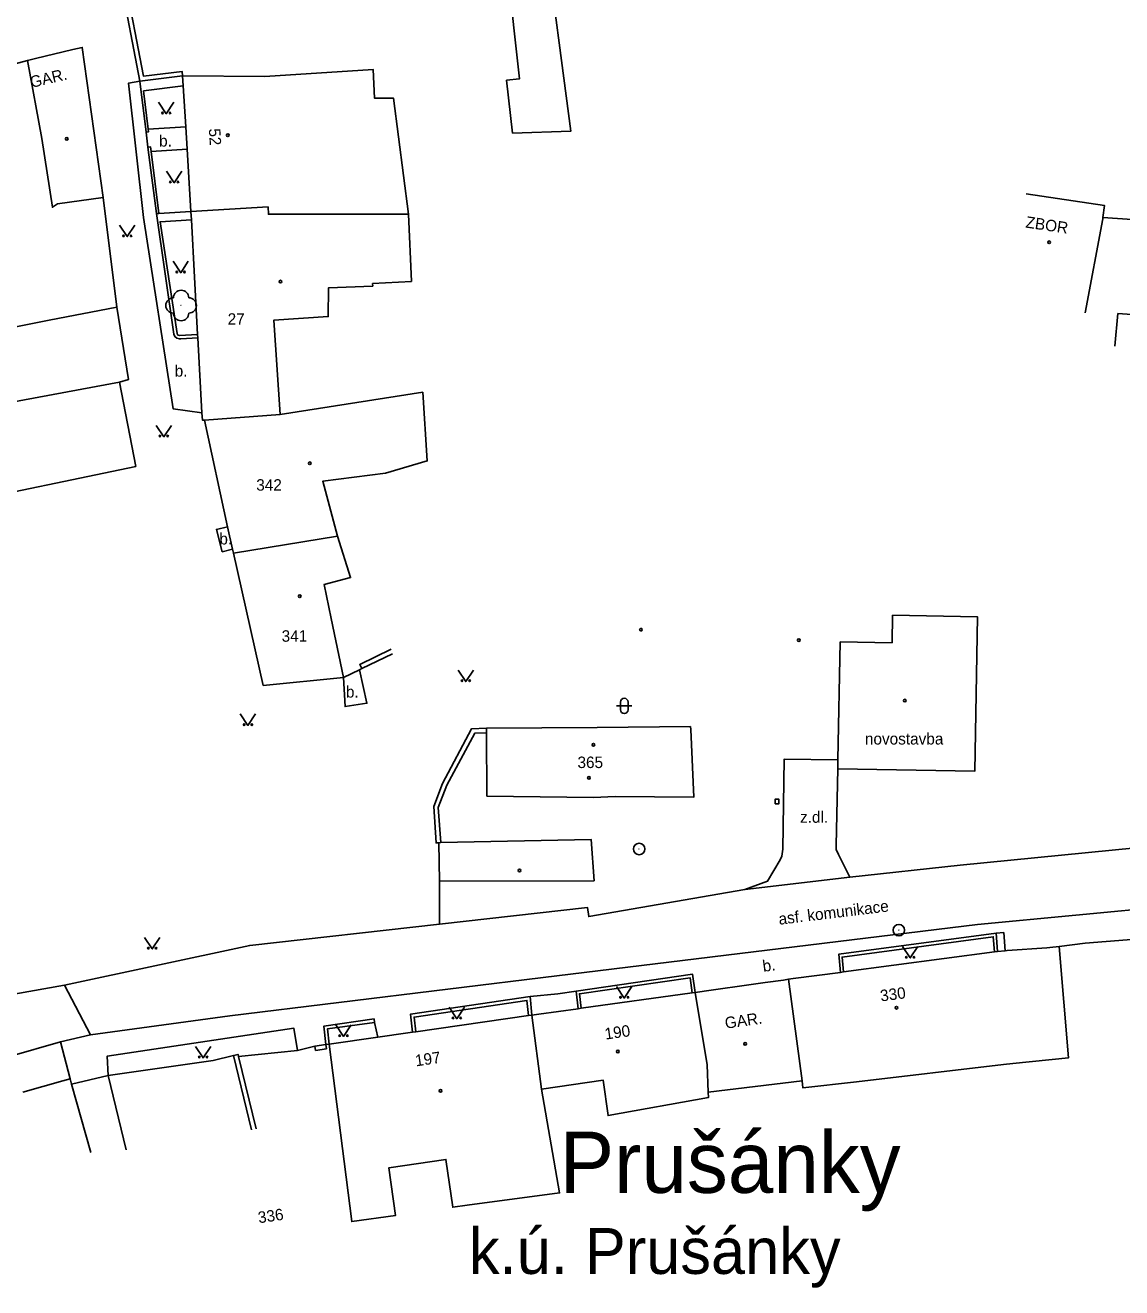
# Model space of a CAD drawing. Extents: x -577457 to -568404, y -1208466 to -1201387.
# Drawn here: x -575201.9 to -575130.3, y -1204386 to -1204303.4 of the extents above; entities that cross this region are included whole.
import ezdxf

# ---------------------------------------------------------------- set-up
doc = ezdxf.new("R2010")
doc.units = 0
for name, color, linetype in [('BUDOVY_MĚŘ', 7, 'Continuous'), ('BUDOVY_NEMĚŘ', 7, 'Continuous'), ('MAP_ZN_BP', 7, 'Continuous'), ('NÁZEV_K_Ú', 7, 'Continuous'), ('NÁZVY_SÍDEL_JEDNOTKY', 7, 'Continuous'), ('OBVOD_PILÍŘE', 7, 'Continuous'), ('POMOC_POPIS', 7, 'Continuous'), ('ROZHRANÍ_PLOCH', 7, 'Continuous'), ('ZELEŇ', 7, 'Continuous'), ('ZN_BUDOV', 7, 'Continuous'), ('ZN_DOPLŇKOVÉ', 7, 'Continuous'), ('ZN_KULTUR', 7, 'Continuous'), ('Č_POPIS_ORIENT', 7, 'Continuous')]:
    doc.layers.add(name, color=color, linetype=linetype)

msp = doc.modelspace()

# ---------------------------------------------------------------- linework, layer by layer
at = {"layer": 'BUDOVY_MĚŘ'}
for points in [[(-575198.82, -1204305.01), (-575198.21, -1204304.87), (-575196.85, -1204314.69)], [(-575201.79, -1204305.72), (-575201.27, -1204305.6)], [(-575200.86, -1204310.83), (-575201.79, -1204305.72)], [(-575191.61, -1204307.38), (-575191.65, -1204306.73)], [(-575191.65, -1204306.73), (-575186.28, -1204306.76)], [(-575191.45, -1204310.05), (-575191.61, -1204307.38)], [(-575191.36, -1204311.52), (-575191.45, -1204310.05)], [(-575191.11, -1204315.6), (-575191.36, -1204311.52)], [(-575196.85, -1204314.69), (-575199.83, -1204315.09)], [(-575196.85, -1204314.69), (-575195.95, -1204321.85)], [(-575136.5, -1204314.44), (-575131.39, -1204315.2), (-575131.49, -1204315.99)], [(-575191.11, -1204315.6), (-575186.06, -1204315.28)], [(-575191.11, -1204315.6), (-575191.08, -1204316.14)], [(-575131.49, -1204315.99), (-575131.5, -1204316.07), (-575132.66, -1204322.23)], [(-575191.08, -1204316.14), (-575190.67, -1204323.64)], [(-575130.72, -1204324.4), (-575130.51, -1204322.27), (-575128.99, -1204322.37), (-575128.56, -1204316.19)], [(-575195.95, -1204321.85), (-575200.38, -1204322.71)], [(-575195.78, -1204326.75), (-575195.18, -1204326.57), (-575195.95, -1204321.85)], [(-575190.67, -1204323.64), (-575190.66, -1204323.86)], [(-575190.66, -1204323.86), (-575190.39, -1204328.76)], [(-575195.78, -1204326.75), (-575210.45, -1204329.47), (-575213.19, -1204330.06)], [(-575206.86, -1204334.8), (-575194.72, -1204332.27), (-575195.78, -1204326.75)], [(-575190.39, -1204328.76), (-575190.36, -1204329.24), (-575190.23, -1204329.23)], [(-575190.23, -1204329.23), (-575185.27, -1204328.86)], [(-575188.71, -1204336.21), (-575190.23, -1204329.23)], [(-575188.39, -1204337.68), (-575188.71, -1204336.21)], [(-575188.33, -1204337.94), (-575181.53, -1204336.83)], [(-575188.33, -1204337.94), (-575188.39, -1204337.68)], [(-575188.33, -1204337.94), (-575186.38, -1204346.59), (-575181.13, -1204346.07)], [(-575181.13, -1204346.07), (-575181.94, -1204342.21)], [(-575148.67, -1204343.74), (-575148.81, -1204351.46), (-575148.82, -1204352.05), (-575139.87, -1204352.2), (-575139.69, -1204342.1), (-575145.24, -1204342), (-575145.27, -1204343.8), (-575148.67, -1204343.74)], [(-575158.45, -1204349.27), (-575164.56, -1204349.33), (-575171.78, -1204349.38)], [(-575171.78, -1204349.38), (-575171.78, -1204349.68)], [(-575158.44, -1204349.47), (-575158.45, -1204349.27)], [(-575174.91, -1204356.88), (-575174.78, -1204356.86)], [(-575174.85, -1204359.38), (-575174.91, -1204356.88)], [(-575164.75, -1204359.37), (-575174.85, -1204359.38)], [(-575138.39, -1204363.98), (-575137.89, -1204363.94)], [(-575137.89, -1204363.94), (-575137.76, -1204363.93)], [(-575135.16, -1204363.74), (-575134.96, -1204363.72)], [(-575134.96, -1204363.72), (-575134.35, -1204363.67)], [(-575148.44, -1204365.32), (-575138.58, -1204364.01)], [(-575138.58, -1204364.01), (-575138.39, -1204363.98)], [(-575148.64, -1204365.35), (-575148.44, -1204365.32)], [(-575154.64, -1204366.17), (-575153.58, -1204366.02)], [(-575152.38, -1204365.85), (-575152.05, -1204365.8)], [(-575152.05, -1204365.8), (-575151.73, -1204365.76)], [(-575165.6, -1204367.7), (-575158.34, -1204366.69)], [(-575158.34, -1204366.69), (-575158.14, -1204366.66)], [(-575158.14, -1204366.66), (-575157.11, -1204366.52)], [(-575168.82, -1204368.15), (-575168.36, -1204368.09)], [(-575165.8, -1204367.73), (-575165.6, -1204367.7)], [(-575176.41, -1204369.23), (-575169.04, -1204368.18)], [(-575169.04, -1204368.18), (-575168.82, -1204368.15)], [(-575182.07, -1204370.04), (-575178.9, -1204369.59)], [(-575176.92, -1204369.3), (-575176.63, -1204369.26)], [(-575176.63, -1204369.26), (-575176.41, -1204369.23)], [(-575182.29, -1204370.07), (-575182.07, -1204370.04)], [(-575182.25, -1204370.36), (-575182.29, -1204370.07)], [(-575199.48, -1204372.45), (-575199, -1204372.32)], [(-575199, -1204372.32), (-575198.91, -1204372.66)], [(-575198.91, -1204372.66), (-575197.66, -1204377.13)]]:
    msp.add_lwpolyline(points, dxfattribs=at)
at = {"layer": 'BUDOVY_NEMĚŘ'}
for points in [[(-575165.11, -1204286.65), (-575164.37, -1204296.9), (-575168, -1204297.29), (-575166.28, -1204310.35), (-575170.08, -1204310.47), (-575170.47, -1204307.01), (-575169.64, -1204306.92), (-575170.41, -1204299.82), (-575172.31, -1204300.05), (-575173.33, -1204289.4), (-575173.36, -1204288.32)], [(-575186.28, -1204306.76), (-575179.19, -1204306.31), (-575179.12, -1204308.18), (-575177.87, -1204308.18), (-575176.88, -1204315.77)], [(-575200.86, -1204310.83), (-575200.16, -1204315.32), (-575199.83, -1204315.09)], [(-575186.06, -1204315.28), (-575186.04, -1204315.77), (-575176.88, -1204315.77), (-575176.7, -1204320.17), (-575179.23, -1204320.31), (-575179.22, -1204320.47), (-575182.11, -1204320.58), (-575182.13, -1204322.47), (-575185.69, -1204322.71), (-575185.27, -1204328.86)], [(-575209.9, -1204320.99), (-575206.15, -1204320.27), (-575206.2, -1204320.13), (-575205.16, -1204319.88), (-575204.32, -1204323.49), (-575200.38, -1204322.71)], [(-575185.27, -1204328.86), (-575175.96, -1204327.42), (-575175.66, -1204331.91), (-575178.4, -1204332.7), (-575182.49, -1204333.24), (-575181.53, -1204336.83), (-575180.67, -1204339.53), (-575182.41, -1204339.99), (-575181.94, -1204342.21)], [(-575171.78, -1204349.68), (-575171.76, -1204353.82), (-575164.8, -1204353.91), (-575163.38, -1204353.84), (-575158.23, -1204353.89), (-575158.44, -1204349.47)], [(-575164.75, -1204359.37), (-575164.95, -1204356.66), (-575174.78, -1204356.86)], [(-575151.15, -1204372.45), (-575151.1, -1204372.91), (-575147.59, -1204372.5), (-575137.98, -1204371.37), (-575137.37, -1204371.3), (-575133.74, -1204370.93), (-575134.35, -1204363.67)], [(-575157.29, -1204373.19), (-575151.15, -1204372.45), (-575152.05, -1204365.8)], [(-575168.2, -1204372.98), (-575164.15, -1204372.41), (-575163.84, -1204374.72), (-575157.27, -1204373.53), (-575157.29, -1204373.19), (-575157.37, -1204371.4), (-575158.14, -1204366.66)], [(-575182.07, -1204370.04), (-575180.6, -1204381.65), (-575177.73, -1204381.24), (-575178.17, -1204378.13), (-575174.44, -1204377.58), (-575173.99, -1204380.71), (-575173.06, -1204380.58), (-575167.01, -1204379.77), (-575168.2, -1204372.98), (-575168.82, -1204368.15)]]:
    msp.add_lwpolyline(points, dxfattribs=at)
at = {"layer": 'MAP_ZN_BP'}
for centre, radius in [((-575161.81, -1204357.281), 0.375), ((-575161.81, -1204357.281), 0.0005), ((-575144.83, -1204362.591), 0.375), ((-575144.83, -1204362.591), 0.0005)]:
    msp.add_circle(centre, radius, dxfattribs=at)
at = {"layer": 'OBVOD_PILÍŘE'}
msp.add_lwpolyline([(-575152.91, -1204354.33), (-575152.67, -1204354.32), (-575152.68, -1204354.02), (-575152.92, -1204354.03), (-575152.91, -1204354.33)], dxfattribs=at)
at = {"layer": 'ROZHRANÍ_PLOCH'}
for points in [[(-575191.79, -1204290.03), (-575233.37, -1204304.78), (-575233.85, -1204304.96), (-575234.29, -1204305.21), (-575234.68, -1204305.53), (-575235.02, -1204305.91), (-575235.3, -1204306.34), (-575235.51, -1204306.8), (-575235.53, -1204306.87), (-575235.56, -1204306.94), (-575235.94, -1204308.03), (-575236.24, -1204309.14), (-575236.46, -1204310.26), (-575236.6, -1204311.4), (-575230, -1204326.81), (-575216.08, -1204351.17), (-575208.53, -1204362.84), (-575203.69, -1204366.94), (-575199.37, -1204366.18)], [(-575194.46, -1204307.08), (-575195.18, -1204307.2), (-575194.22, -1204315.98), (-575192.26, -1204328.5), (-575190.39, -1204328.76)], [(-575191.45, -1204310.05), (-575193.9, -1204310.2)], [(-575191.36, -1204311.52), (-575193.71, -1204311.67)], [(-575190.67, -1204323.64), (-575191.86, -1204323.71)], [(-575190.66, -1204323.86), (-575191.77, -1204323.92)], [(-575188.71, -1204336.21), (-575189.44, -1204336.38), (-575189.06, -1204337.84), (-575188.39, -1204337.68)], [(-575178.01, -1204344.22), (-575180.07, -1204345.22), (-575179.94, -1204345.49)], [(-575179.94, -1204345.49), (-575177.93, -1204344.51)], [(-575181.13, -1204346.07), (-575181.03, -1204347.97), (-575179.61, -1204347.75), (-575180.1, -1204345.57)], [(-575148.81, -1204351.46), (-575152.32, -1204351.4), (-575152.42, -1204357.29), (-575152.47, -1204357.75), (-575152.58, -1204357.99), (-575153.41, -1204359.39), (-575154.91, -1204359.93)], [(-575148.03, -1204359.12), (-575148.78, -1204357.64), (-575148.92, -1204357.31), (-575148.93, -1204357.04), (-575148.82, -1204352.05)], [(-575140.82, -1204358.33), (-575127.58, -1204357.04), (-575112.31, -1204355.65)], [(-575148.03, -1204359.12), (-575140.82, -1204358.33)], [(-575174.87, -1204362.2), (-575174.85, -1204359.38)], [(-575154.91, -1204359.93), (-575148.03, -1204359.12)], [(-575112.08, -1204359.63), (-575126.84, -1204361), (-575139.69, -1204362.23)], [(-575174.87, -1204362.2), (-575165.18, -1204361.11), (-575165.1, -1204361.7), (-575154.91, -1204359.93)], [(-575199.37, -1204366.18), (-575187.26, -1204363.59), (-575174.87, -1204362.2)], [(-575197.68, -1204369.44), (-575188.57, -1204368.19), (-575167.18, -1204365.58), (-575139.69, -1204362.23)], [(-575138.47, -1204362.79), (-575137.97, -1204362.75), (-575137.89, -1204363.94)], [(-575199.37, -1204366.18), (-575197.68, -1204369.44)], [(-575179.1, -1204368.62), (-575178.9, -1204369.59)], [(-575197.68, -1204369.44), (-575199.64, -1204369.89)], [(-575196.51, -1204372.09), (-575196.59, -1204370.84), (-575184.38, -1204369.01), (-575184.15, -1204370.45)], [(-575199.64, -1204369.89), (-575202.97, -1204370.85)], [(-575199.64, -1204369.89), (-575199, -1204372.32)], [(-575195.34, -1204376.95), (-575196.51, -1204372.09)]]:
    msp.add_lwpolyline(points, dxfattribs=at)
at = {"layer": 'ZELEŇ'}
msp.add_circle((-575191.75, -1204321.74), 0.0005, dxfattribs=at)
for centre, start, end in [((-575191.75, -1204321.24), 0, 179.99999), ((-575192.25, -1204321.74), 89.99999, 269.99999), ((-575191.25, -1204321.74), 270, 89.99999), ((-575191.75, -1204322.24), 179.99999, 359.99999)]:
    msp.add_arc(centre, 0.5, start, end, dxfattribs=at)
at = {"layer": 'ZN_BUDOV'}
for centre in [(-575199.23, -1204310.85), (-575188.7, -1204310.61), (-575135.01, -1204317.61), (-575185.26, -1204320.18), (-575183.34, -1204332.06), (-575184, -1204340.75), (-575161.69, -1204342.94), (-575151.37, -1204343.62), (-575144.44, -1204347.58), (-575164.8, -1204350.47), (-575165.09, -1204352.63), (-575169.63, -1204358.69), (-575144.99, -1204367.66), (-575163.2, -1204370.53), (-575154.88, -1204370.03), (-575174.79, -1204373.1)]:
    msp.add_circle(centre, 0.0875, dxfattribs=at)
at = {"layer": 'ZN_DOPLŇKOVÉ'}
for points in [[(-575191.65, -1204306.73), (-575191.69, -1204306.43), (-575194.21, -1204306.75), (-575195.45, -1204300.28), (-575195.74, -1204300.33)], [(-575194.46, -1204307.08), (-575195.74, -1204300.33)], [(-575201.27, -1204305.6), (-575198.82, -1204305.01)], [(-575207.5, -1204307.24), (-575201.79, -1204305.72)], [(-575194.46, -1204307.08), (-575191.65, -1204306.73)], [(-575194.04, -1204310.4), (-575194.46, -1204307.08)], [(-575194.22, -1204307.7), (-575191.61, -1204307.38)], [(-575193.9, -1204310.2), (-575194.22, -1204307.7)], [(-575194.04, -1204310.4), (-575193.88, -1204310.38), (-575193.9, -1204310.2)], [(-575193.92, -1204311.39), (-575194.04, -1204310.4)], [(-575193.71, -1204311.67), (-575193.75, -1204311.37), (-575193.92, -1204311.39)], [(-575193.37, -1204315.73), (-575193.92, -1204311.39)], [(-575193.2, -1204315.72), (-575193.71, -1204311.67)], [(-575193.2, -1204315.72), (-575193.37, -1204315.73)], [(-575191.77, -1204323.92), (-575191.86, -1204323.93), (-575192.03, -1204323.88), (-575192.16, -1204323.77), (-575192.23, -1204323.61), (-575193.37, -1204315.73)], [(-575191.11, -1204315.6), (-575193.2, -1204315.72)], [(-575131.49, -1204315.99), (-575129.58, -1204316.12)], [(-575191.08, -1204316.14), (-575193.13, -1204316.26), (-575192.02, -1204323.57), (-575191.98, -1204323.67), (-575191.86, -1204323.71)], [(-575181.13, -1204346.07), (-575180.1, -1204345.57)], [(-575180.1, -1204345.57), (-575179.94, -1204345.49)], [(-575174.91, -1204356.88), (-575175.08, -1204356.89), (-575175.24, -1204354.51), (-575174.66, -1204353), (-575172.76, -1204349.42), (-575171.78, -1204349.38)], [(-575174.78, -1204356.86), (-575174.94, -1204354.56), (-575174.38, -1204353.1), (-575172.56, -1204349.71), (-575171.78, -1204349.68)], [(-575148.64, -1204365.35), (-575148.76, -1204364.17), (-575138.47, -1204362.79)], [(-575148.44, -1204365.32), (-575148.54, -1204364.35), (-575138.66, -1204363.02), (-575138.58, -1204364.01)], [(-575138.47, -1204362.79), (-575138.39, -1204363.98)], [(-575121.57, -1204366.19), (-575122.21, -1204362.62), (-575132.65, -1204363.45), (-575134.35, -1204363.67)], [(-575137.76, -1204363.93), (-575135.16, -1204363.74)], [(-575165.93, -1204366.59), (-575158.31, -1204365.47), (-575158.14, -1204366.66)], [(-575151.73, -1204365.76), (-575148.64, -1204365.35)], [(-575165.6, -1204367.7), (-575165.71, -1204366.75), (-575158.48, -1204365.7), (-575158.34, -1204366.69)], [(-575157.11, -1204366.52), (-575154.64, -1204366.17)], [(-575153.58, -1204366.02), (-575152.38, -1204365.85)], [(-575176.63, -1204369.26), (-575176.76, -1204368.09), (-575168.94, -1204366.93)], [(-575176.41, -1204369.23), (-575176.52, -1204368.27), (-575169.14, -1204367.18), (-575169.04, -1204368.18)], [(-575168.94, -1204366.93), (-575167.12, -1204366.76)], [(-575168.94, -1204366.93), (-575168.82, -1204368.15)], [(-575167.12, -1204366.76), (-575165.93, -1204366.59)], [(-575165.8, -1204367.73), (-575165.93, -1204366.59)], [(-575168.36, -1204368.09), (-575165.8, -1204367.73)], [(-575182.29, -1204370.07), (-575182.43, -1204368.87), (-575179.14, -1204368.4), (-575179.1, -1204368.62)], [(-575179.1, -1204368.62), (-575182.19, -1204369.05), (-575182.07, -1204370.04)], [(-575178.9, -1204369.59), (-575176.92, -1204369.3)], [(-575188, -1204370.86), (-575184.15, -1204370.45)], [(-575184.15, -1204370.45), (-575183, -1204370.17)], [(-575183, -1204370.17), (-575182.29, -1204370.07)], [(-575183, -1204370.17), (-575182.96, -1204370.46), (-575182.25, -1204370.36)], [(-575196.51, -1204372.09), (-575189.65, -1204371.11)], [(-575189.65, -1204371.11), (-575188.32, -1204370.79)], [(-575188, -1204370.86), (-575188.03, -1204370.72), (-575188.32, -1204370.79)], [(-575187.14, -1204375.65), (-575188.32, -1204370.79)], [(-575186.85, -1204375.58), (-575188, -1204370.86)], [(-575196.51, -1204372.09), (-575198.91, -1204372.66)], [(-575202.09, -1204373.18), (-575199.48, -1204372.45)]]:
    msp.add_lwpolyline(points, dxfattribs=at)
at = {"layer": 'ZN_KULTUR'}
for p, q in [((-575163.28, -1204347.93), (-575162.28, -1204347.93)), ((-575163.03, -1204348.18), (-575163.03, -1204347.68)), ((-575162.53, -1204348.18), (-575162.53, -1204347.68))]:
    msp.add_line(p, q, dxfattribs=at)
for points in [[(-575193.22, -1204308.45), (-575192.72, -1204309.2), (-575192.22, -1204308.45)], [(-575192.7, -1204312.96), (-575192.2, -1204313.71), (-575191.7, -1204312.96)], [(-575195.77, -1204316.49), (-575195.27, -1204317.24), (-575194.77, -1204316.49)], [(-575192.28, -1204318.85), (-575191.78, -1204319.6), (-575191.28, -1204318.85)], [(-575193.38, -1204329.58), (-575192.88, -1204330.33), (-575192.38, -1204329.58)], [(-575173.64, -1204345.58), (-575173.14, -1204346.33), (-575172.64, -1204345.58)], [(-575187.88, -1204348.45), (-575187.38, -1204349.2), (-575186.88, -1204348.45)], [(-575194.14, -1204363.07), (-575193.64, -1204363.82), (-575193.14, -1204363.07)], [(-575144.59, -1204363.66), (-575144.09, -1204364.41), (-575143.59, -1204363.66)], [(-575163.28, -1204366.28), (-575162.78, -1204367.03), (-575162.28, -1204366.28)], [(-575174.23, -1204367.63), (-575173.73, -1204368.38), (-575173.23, -1204367.63)], [(-575181.63, -1204368.79), (-575181.13, -1204369.54), (-575180.63, -1204368.79)], [(-575190.81, -1204370.19), (-575190.31, -1204370.94), (-575189.81, -1204370.19)]]:
    msp.add_lwpolyline(points, dxfattribs=at)
for centre in [(-575192.97, -1204309.15), (-575192.47, -1204309.15), (-575192.45, -1204313.66), (-575191.95, -1204313.66), (-575195.52, -1204317.19), (-575195.02, -1204317.19), (-575192.03, -1204319.55), (-575191.53, -1204319.55), (-575193.13, -1204330.28), (-575192.63, -1204330.28), (-575173.39, -1204346.28), (-575172.89, -1204346.28), (-575187.63, -1204349.15), (-575187.13, -1204349.15), (-575193.89, -1204363.77), (-575193.39, -1204363.77), (-575144.34, -1204364.36), (-575143.84, -1204364.36), (-575163.03, -1204366.98), (-575162.53, -1204366.98), (-575173.98, -1204368.33), (-575173.48, -1204368.33), (-575181.38, -1204369.49), (-575180.88, -1204369.49), (-575190.56, -1204370.89), (-575190.06, -1204370.89)]:
    msp.add_circle(centre, 0.05, dxfattribs=at)
for centre, start, end in [((-575162.78, -1204347.68), 0, 179.99999), ((-575162.78, -1204348.18), 179.99999, 359.99999)]:
    msp.add_arc(centre, 0.25, start, end, dxfattribs=at)

# ---------------------------------------------------------------- texts
at = {"layer": 'NÁZEV_K_Ú'}
msp.add_text('k.ú. Prušánky', height=3, dxfattribs=at).set_placement((-575172.94, -1204385.07))
at = {"layer": 'NÁZVY_SÍDEL_JEDNOTKY'}
msp.add_text('Prušánky', height=4, dxfattribs=at).set_placement((-575167.01, -1204379.77))
at = {"layer": 'POMOC_POPIS'}
for s, rotation, p in [(' GAR.', 13.34997, (-575201.8, -1204307.58)), ('ZBOR', 351.53997, (-575136.58, -1204316.64)), ('asf. komunikace', 6.94797, (-575152.65, -1204362.24)), ('b.', 7.58, (-575153.69, -1204365.32)), ('GAR.', 8.05, (-575156.15, -1204369.04))]:
    msp.add_text(s, height=0.75, rotation=rotation, dxfattribs=at).set_placement(p)
for s, p in [('b.', (-575193.19, -1204311.35)), ('b.', (-575192.17, -1204326.39)), ('b.', (-575189.25, -1204337.37)), ('b.', (-575180.98, -1204347.38)), ('novostavba', (-575147.05, -1204350.45)), ('z.dl.', (-575151.29, -1204355.57))]:
    msp.add_text(s, height=0.75, dxfattribs=at).set_placement(p)
at = {"layer": 'Č_POPIS_ORIENT'}
for s, rotation, p in [('52', 273.50003, (-575189.94, -1204310.18)), ('330', 7.58, (-575146, -1204367.26)), ('190', 7.93002, (-575164.01, -1204369.75)), ('197', 8.10999, (-575176.4, -1204371.5)), ('336', 8.10002, (-575186.67, -1204381.76))]:
    msp.add_text(s, height=0.75, rotation=rotation, dxfattribs=at).set_placement(p)
for s, p in [('27', (-575188.71, -1204323)), ('342', (-575186.84, -1204333.85)), ('341', (-575185.18, -1204343.73)), ('365', (-575165.84, -1204351.99))]:
    msp.add_text(s, height=0.75, dxfattribs=at).set_placement(p)

doc.saveas('drawing.dxf')
